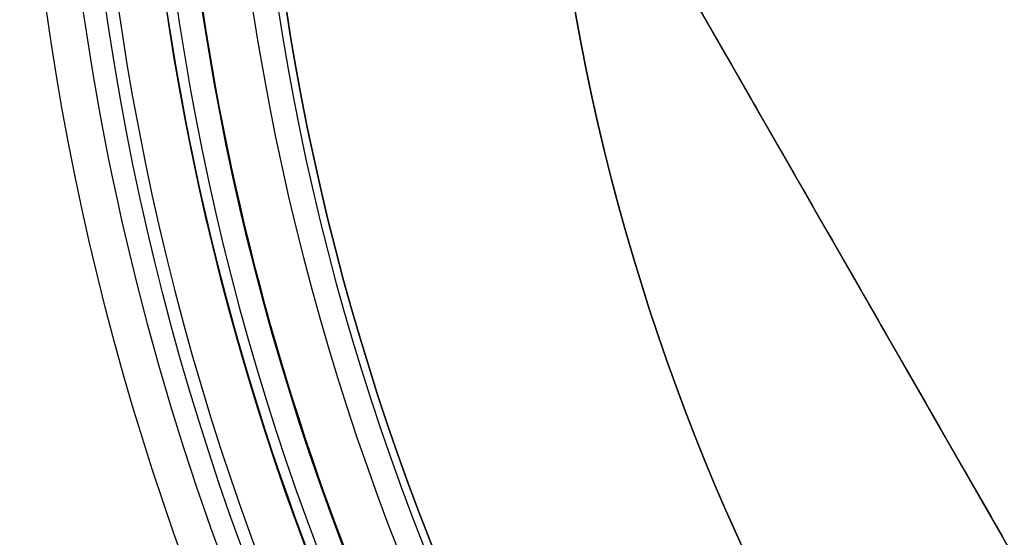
# Model space of a CAD drawing. Header units: millimetres. Extents: x -1267 to 1231, y -1283 to 1250.
# Tile 624 of 656: x 182 to 224, y -39 to -18. Entities that reach past the tile are written whole.
import ezdxf

# ---------------------------------------------------------------- set-up
doc = ezdxf.new("R2010")
doc.units = ezdxf.units.MM
doc.layers.add('Default', color=7, linetype='Continuous', true_color=0x000000)

# ---------------------------------------------------------------- blocks, each defined once
blk = doc.blocks.new('LED_DRIVER_CE')
at = {"layer": 'Default'}
blk.add_line((14, 22.5, -52.5), (14, 22.5, 64.5), dxfattribs=at)
for points in [[(0, 22.5, -52.5), (0, 22.5, 6), (0, 22.5, 64.5)], [(28, 22.5, -39.5), (28, 22.5), (28, 22.5, 39.5)]]:
    blk.add_open_spline(points, degree=2, dxfattribs=at)
blk = doc.blocks.new('CANOPY_US_B')
at = {"layer": 'Default', "extrusion": (0, -1, 0)}
for centre, radius, end in [((0, 0, -35.442), 106.395, 90), ((0, 0, -33.152), 105.337, 90), ((0, 0, -28.635), 111.99, 90), ((0, 0, -28.045), 109.539, 90), ((0, 0, -14.317), 113.495, 299.09629)]:
    blk.add_arc(centre, radius, 270, end, dxfattribs=at)
at = {"layer": 'Default', "extrusion": (0, 1, 0)}
for centre, radius in [((0, 0), 115), ((0, 0, -0.261), 112.514)]:
    blk.add_arc(centre, radius, 90, 270, dxfattribs=at)
blk = doc.blocks.new('GROUND_WIRE')
at = {"layer": 'Default'}
for points in [[(82.804, 71.418, 0), (47.802, 36.416, 0), (12.8, 1.414)], [(15.214, 1), (49.716, 35.502), (84.218, 70.004)]]:
    blk.add_open_spline(points, degree=2, dxfattribs=at)
blk = doc.blocks.new('CANOPY_US_BRACKET_B')
at = {"layer": 'Default', "extrusion": (0, 1, 0)}
for centre, radius, end in [((0, 0), 105, 180), ((0, 0, -0.75), 93, 180), ((0, 0, -5), 110, 180), ((0, 0, -13.5), 110, 28.72116), ((0, 0, -13.5), 108.5, 28.70347), ((0, 0, -22), 110, 31.90153)]:
    blk.add_arc(centre, radius, 0, end, dxfattribs=at)
at = {"layer": 'Default', "extrusion": (0, -1, 0)}
for centre, radius, start in [((0, 0), 93, 0), ((0, 0, 1.5), 105, 0), ((0, 0, 1.5), 93, 0), ((0, 0, 5), 108.5, 0), ((0, 0, 22), 108.5, 148.07217)]:
    blk.add_arc(centre, radius, start, 180, dxfattribs=at)

msp = doc.modelspace()

# ---------------------------------------------------------------- block references
at = {"layer": 'Default', "extrusion": (1, 0, 0), "rotation": 180}
msp.add_blockref('CANOPY_US_B', (-0.985, 786.549, 297.302), dxfattribs=at)
at = {"layer": 'Default', "extrusion": (0, -1, 4.44105e-16)}
msp.add_blockref('CANOPY_US_BRACKET_B', (297.302, 786.549, 0.985), dxfattribs=at)
at = {"layer": 'Default', "extrusion": (0.498026, -0.867162, 3.85111e-16), "rotation": 89.99999999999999}
msp.add_blockref('LED_DRIVER_CE', (196.903, 754.19, 147.96), dxfattribs=at)
at = {"layer": 'Default', "rotation": 180}
msp.add_blockref('GROUND_WIRE', (297.302, -0.985, 749.44), dxfattribs=at)

doc.saveas('drawing.dxf')
